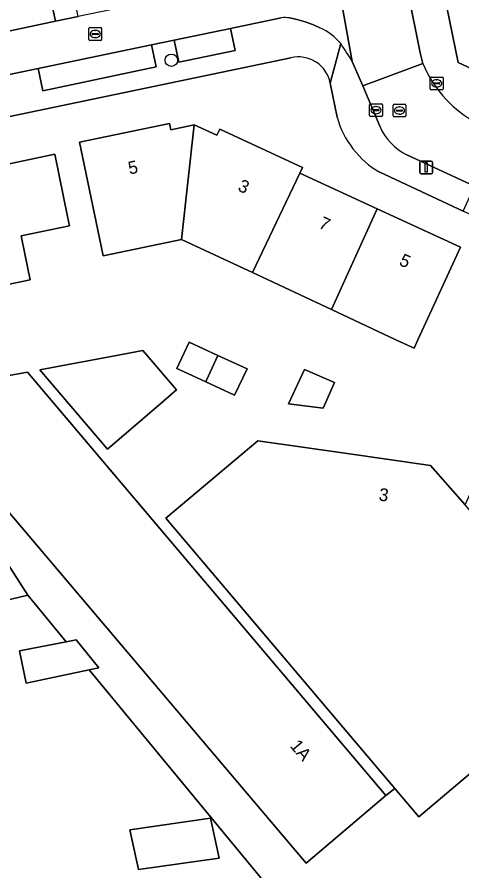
# Model space of a CAD drawing. Extents: x 162989 to 165008, y 383432 to 384338.
# Drawn here: x 163703.1 to 163738, y 383958.3 to 384025.3 of the extents above; entities that cross this region are included whole.
import ezdxf

# ---------------------------------------------------------------- set-up
doc = ezdxf.new("R2010")
doc.units = 0
for name, color, linetype in [('IMGEO_Boom', 7, 'Continuous'), ('IMGEO_Erf', 7, 'Continuous'), ('IMGEO_Kolk', 7, 'Continuous'), ('IMGEO_Lichtmast', 7, 'Continuous'), ('IMGEO_Pand', 7, 'Continuous'), ('IMGEO_Pand_nummerreeks', 7, 'Continuous'), ('IMGEO_Parkeervlak_open', 7, 'Continuous'), ('IMGEO_Rijbaan_lokaal_open', 7, 'Continuous'), ('IMGEO_Rioolput', 7, 'Continuous'), ('IMGEO_Terreindeel_gesloten', 7, 'Continuous'), ('IMGEO_Voetpad_open', 7, 'Continuous')]:
    doc.layers.add(name, color=color, linetype=linetype)

msp = doc.modelspace()

# ---------------------------------------------------------------- linework, layer by layer
at = {"layer": 'IMGEO_Boom'}
msp.add_circle((163715.19, 384021.915), 0.489, dxfattribs=at)
at = {"layer": 'IMGEO_Erf'}
msp.add_lwpolyline([(163733.192, 384043.596), (163737.669, 384021.747), (163751.943, 384015.108), (163752.567, 384014.799), (163752.458, 384014.508), (163755.974, 384012.834), (163758.718, 384011.563), (163783.826, 384000), (163788.336, 383997.923), (163789.265, 384000), (163796.988, 384017.276), (163804.861, 384033.884)], dxfattribs=at)
at = {"layer": 'IMGEO_Kolk'}
for p, q in [((163708.727, 384023.548), (163708.727, 384024.4)), ((163708.802, 384024.474), (163709.654, 384024.474)), ((163709.215, 384024.254), (163709.24, 384024.254)), ((163709.728, 384024.4), (163709.728, 384023.548)), ((163709.654, 384023.474), (163708.802, 384023.474)), ((163708.986, 384023.968), (163708.986, 384023.98)), ((163709.424, 384023.931), (163709.026, 384023.931)), ((163709.029, 384024.017), (163709.427, 384024.017)), ((163709.238, 384023.694), (163709.213, 384023.694)), ((163709.47, 384023.98), (163709.47, 384023.968)), ((163735.485, 384019.671), (163735.485, 384020.523)), ((163735.56, 384020.597), (163736.412, 384020.597)), ((163735.744, 384020.091), (163735.744, 384020.103)), ((163735.787, 384020.14), (163736.185, 384020.14)), ((163735.973, 384020.377), (163735.998, 384020.377)), ((163736.228, 384020.103), (163736.228, 384020.091)), ((163736.486, 384020.523), (163736.486, 384019.671)), ((163736.412, 384019.597), (163735.56, 384019.597)), ((163736.182, 384020.054), (163735.784, 384020.054)), ((163735.996, 384019.817), (163735.971, 384019.817)), ((163730.729, 384017.578), (163730.729, 384018.43)), ((163730.804, 384018.504), (163731.656, 384018.504)), ((163731.217, 384018.284), (163731.242, 384018.284)), ((163731.73, 384018.43), (163731.73, 384017.578)), ((163731.656, 384017.504), (163730.804, 384017.504)), ((163730.988, 384017.998), (163730.988, 384018.01)), ((163731.426, 384017.961), (163731.028, 384017.961)), ((163731.031, 384018.047), (163731.429, 384018.047)), ((163731.24, 384017.724), (163731.215, 384017.724)), ((163731.472, 384018.01), (163731.472, 384017.998))]:
    msp.add_line(p, q, dxfattribs=at)
for points in [[(163708.727, 384023.548), (163708.727, 384024.4)], [(163708.802, 384024.474), (163709.654, 384024.474)], [(163709.728, 384024.4), (163709.728, 384023.548)], [(163709.654, 384023.474), (163708.802, 384023.474)], [(163735.485, 384019.671), (163735.485, 384020.523)], [(163735.56, 384020.597), (163736.412, 384020.597)], [(163736.486, 384020.523), (163736.486, 384019.671)], [(163736.412, 384019.597), (163735.56, 384019.597)], [(163730.729, 384017.578), (163730.729, 384018.43)], [(163730.804, 384018.504), (163731.656, 384018.504)], [(163731.73, 384018.43), (163731.73, 384017.578)], [(163731.656, 384017.504), (163730.804, 384017.504)]]:
    msp.add_lwpolyline(points, dxfattribs=at)
for centre, radius, start, end in [((163708.804, 384024.398), 0.0765, 91.55205, 178.44795), ((163708.804, 384024.398), 0.0765, 91.55205, 178.44795), ((163709.652, 384024.398), 0.0765, 1.55205, 88.44795), ((163709.652, 384024.398), 0.0765, 1.55205, 88.44795), ((163708.804, 384023.55), 0.0765, 181.55205, 268.44795), ((163708.804, 384023.55), 0.0765, 181.55205, 268.44795), ((163709.026, 384023.977), 0.0403, 85.87752, 175.75265), ((163709.023, 384023.967), 0.0366, 178.93798, 274.71019), ((163709.427, 384023.974), 0.043, 264.86636, 352.45326), ((163709.431, 384023.979), 0.0386, 1.73085, 96.63898), ((163709.652, 384023.55), 0.0765, 271.55205, 358.44795), ((163709.652, 384023.55), 0.0765, 271.55205, 358.44795), ((163735.562, 384020.521), 0.0765, 91.55205, 178.44795), ((163735.562, 384020.521), 0.0765, 91.55205, 178.44795), ((163735.784, 384020.1), 0.0403, 85.87752, 175.75265), ((163735.781, 384020.09), 0.0366, 178.93798, 274.71019), ((163736.185, 384020.097), 0.043, 264.86636, 352.45326), ((163736.189, 384020.102), 0.0386, 1.73085, 96.63898), ((163736.41, 384020.521), 0.0765, 1.55205, 88.44795), ((163736.41, 384020.521), 0.0765, 1.55205, 88.44795), ((163735.562, 384019.673), 0.0765, 181.55205, 268.44795), ((163735.562, 384019.673), 0.0765, 181.55205, 268.44795), ((163736.41, 384019.673), 0.0765, 271.55205, 358.44795), ((163736.41, 384019.673), 0.0765, 271.55205, 358.44795), ((163730.806, 384018.428), 0.0765, 91.55205, 178.44795), ((163730.806, 384018.428), 0.0765, 91.55205, 178.44795), ((163731.654, 384018.428), 0.0765, 1.55205, 88.44795), ((163731.654, 384018.428), 0.0765, 1.55205, 88.44795), ((163730.806, 384017.58), 0.0765, 181.55205, 268.44795), ((163730.806, 384017.58), 0.0765, 181.55205, 268.44795), ((163731.028, 384018.007), 0.0403, 85.87752, 175.75265), ((163731.025, 384017.997), 0.0366, 178.93798, 274.71019), ((163731.429, 384018.004), 0.043, 264.86636, 352.45326), ((163731.433, 384018.009), 0.0386, 1.73085, 96.63898), ((163731.654, 384017.58), 0.0765, 271.55205, 358.44795), ((163731.654, 384017.58), 0.0765, 271.55205, 358.44795)]:
    msp.add_arc(centre, radius, start, end, dxfattribs=at)
for centre, major_axis, ratio, start_param, end_param in [((163709.214, 384023.974), (-0.387, 0.002), 0.722429, 4.712389, 7.853982), ((163709.239, 384023.974), (-0.39, 0.002), 0.717154, 1.570796, 4.712389), ((163735.972, 384020.097), (-0.387, 0.002), 0.722429, 4.712389, 7.853982), ((163735.997, 384020.097), (-0.39, 0.002), 0.717154, 1.570796, 4.712389), ((163731.216, 384018.004), (-0.387, 0.002), 0.722429, 4.712389, 7.853982), ((163731.241, 384018.004), (-0.39, 0.002), 0.717154, 1.570796, 4.712389)]:
    msp.add_ellipse(centre, major_axis=major_axis, ratio=ratio, start_param=start_param, end_param=end_param, dxfattribs=at)
at = {"layer": 'IMGEO_Lichtmast'}
for p, q in [((163734.66, 384013.11), (163734.66, 384013.91)), ((163734.66, 384013.91), (163734.66, 384013.11)), ((163734.76, 384014.01), (163735.55, 384014.01)), ((163735.55, 384014.01), (163734.76, 384014.01)), ((163735.65, 384013.91), (163735.65, 384013.11)), ((163735.65, 384013.11), (163735.65, 384013.91)), ((163735.55, 384013.01), (163734.76, 384013.01)), ((163734.76, 384013.01), (163735.55, 384013.01))]:
    msp.add_line(p, q, dxfattribs=at)
msp.add_lwpolyline([(163735.08, 384013.885), (163735.23, 384013.885), (163735.23, 384013.135), (163735.08, 384013.135), (163735.08, 384013.885)], dxfattribs=at)
for centre, start, end in [((163734.76, 384013.91), 90, 180), ((163734.76, 384013.91), 90, 180), ((163735.55, 384013.91), 0, 90), ((163735.55, 384013.91), 360, 90), ((163734.76, 384013.11), 180, 270), ((163734.76, 384013.11), 180, 270), ((163735.55, 384013.11), 270, 0), ((163735.55, 384013.11), 270, 0)]:
    msp.add_arc(centre, 0.1, start, end, dxfattribs=at)
at = {"layer": 'IMGEO_Pand'}
for points in [[(163716.989, 384016.843), (163715.151, 384016.466), (163715.05, 384016.943), (163708.003, 384015.493), (163709.016, 384010.597), (163709.847, 384006.584), (163715.998, 384007.86)], [(163725.248, 384013.067), (163725.461, 384013.516), (163718.98, 384016.502), (163718.765, 384016.046), (163716.989, 384016.843), (163715.998, 384007.86), (163721.541, 384005.265)], [(163703.434, 384008.139), (163707.217, 384008.926), (163707.064, 384009.666), (163706.048, 384014.561), (163702.256, 384013.731), (163702.124, 384014.248), (163695.897, 384012.947), (163698.459, 384000.693), (163699.309, 383996.628), (163701.43, 383997.012), (163702.167, 383998.45), (163701.714, 384000.612), (163700.826, 384000.426), (163700.686, 384001.095), (163700.108, 384003.857), (163704.139, 384004.698), (163703.716, 384006.728)], [(163731.33, 384010.26), (163725.248, 384013.067), (163721.541, 384005.265), (163727.744, 384002.36)], [(163727.744, 384002.36), (163732.785, 384000), (163734.207, 383999.334), (163734.515, 384000), (163735.765, 384002.708), (163737.86, 384007.247), (163731.33, 384010.26)], [(163718.84, 383998.765), (163716.588, 383999.807), (163715.629, 383997.734), (163716.817, 383997.184), (163716.87, 383997.159), (163717.884, 383996.69), (163717.954, 383996.842)], [(163711.452, 383998.869), (163704.894, 383997.652), (163710.185, 383991.408), (163714.595, 383995.202), (163715.596, 383996.063), (163712.946, 383999.146)], [(163721.128, 383997.706), (163718.84, 383998.765), (163717.954, 383996.842), (163717.884, 383996.69), (163720.137, 383995.647)], [(163703.909, 383997.461), (163701.43, 383997.012), (163699.309, 383996.628), (163698.002, 383996.392), (163700.685, 383988.577), (163701.884, 383987.16), (163725.748, 383958.959), (163732.007, 383964.256)], [(163727.981, 383996.649), (163725.615, 383997.66), (163724.365, 383994.985), (163727.092, 383994.631)], [(163738.208, 383987.065), (163735.501, 383990.125), (163728.787, 383991.097), (163721.979, 383992.083), (163714.771, 383986.014), (163718.113, 383982.065), (163732.705, 383964.822), (163734.592, 383962.592), (163748.593, 383974.44), (163748.715, 383974.543), (163747.916, 383975.496)], [(163696.019, 383984.426), (163697.272, 383978.372), (163703.944, 383979.959), (163700.411, 383985.439)], [(163706.943, 383976.322), (163703.29, 383975.594), (163703.824, 383973.072), (163708.761, 383974.117), (163709.514, 383974.277), (163707.72, 383976.477)], [(163711.946, 383961.582), (163712.624, 383958.467), (163718.938, 383959.358), (163718.26, 383962.474)]]:
    msp.add_lwpolyline(points, close=True, dxfattribs=at)
at = {"layer": 'IMGEO_Parkeervlak_open'}
for points in [[(163701.684, 384024.041), (163706.115, 384024.968), (163705.754, 384026.709), (163701.327, 384025.782)], [(163719.816, 384024.406), (163715.408, 384023.487), (163715.769, 384021.753), (163720.198, 384022.678)], [(163713.995, 384021.406), (163713.639, 384023.119), (163704.757, 384021.267), (163705.118, 384019.52)]]:
    msp.add_lwpolyline(points, close=True, dxfattribs=at)
at = {"layer": 'IMGEO_Rijbaan_lokaal_open'}
for points in [[(163729.368, 384021.814), (163727.098, 384034.491)], [(163727.098, 384034.491), (163729.368, 384021.814), (163730.208, 384019.914), (163734.9, 384021.657), (163734.691, 384022.487), (163733.749, 384027.204), (163732.857, 384031.676)], [(163723.31, 384028.57), (163712.43, 384026.29), (163712.333, 384026.27), (163707.894, 384025.34), (163706.115, 384024.968), (163701.684, 384024.041)], [(163679.079, 384015.907), (163683.489, 384016.831), (163685.252, 384017.201), (163689.73, 384018.142), (163695.313, 384019.295), (163699.716, 384020.235), (163704.757, 384021.267), (163713.639, 384023.119), (163715.408, 384023.487), (163719.816, 384024.406), (163723.801, 384025.237)], [(163724.47, 384025.229), (163724.822, 384025.171), (163725.126, 384025.094), (163725.688, 384024.916), (163726.33, 384024.68), (163726.837, 384024.46)], [(163734.9, 384021.657), (163730.208, 384019.914), (163731.523, 384016.744)], [(163733.65, 384014.499), (163738.959, 384012.046), (163743.702, 384009.854), (163761.651, 384001.631), (163765.138, 384000.027), (163784.879, 383990.947), (163785.085, 383990.846), (163785.482, 383990.651)]]:
    msp.add_lwpolyline(points, dxfattribs=at)
for centre, radius, start, end in [((163724.111, 384023.163), 2.097, 80.13576, 98.494), ((163724.867, 384020.194), 4.699, 40.10499, 65.21274), ((163699.548, 384003.587), 34.95, 31.43492, 34.17949), ((163743.62, 384025.304), 9.452, 202.69779, 239.08599), ((163735.562, 384018.44), 4.38, 202.78267, 244.12527)]:
    msp.add_arc(centre, radius, start, end, dxfattribs=at)
at = {"layer": 'IMGEO_Rioolput'}
for p, q in [((163732.565, 384017.544), (163732.565, 384018.396)), ((163732.64, 384018.47), (163733.492, 384018.47)), ((163733.053, 384018.25), (163733.078, 384018.25)), ((163733.566, 384018.396), (163733.566, 384017.544)), ((163733.492, 384017.47), (163732.64, 384017.47)), ((163732.824, 384017.964), (163732.824, 384017.976)), ((163733.262, 384017.927), (163732.864, 384017.927)), ((163732.867, 384018.013), (163733.265, 384018.013)), ((163733.076, 384017.69), (163733.051, 384017.69)), ((163733.308, 384017.976), (163733.308, 384017.964))]:
    msp.add_line(p, q, dxfattribs=at)
for points in [[(163732.565, 384017.544), (163732.565, 384018.396)], [(163732.64, 384018.47), (163733.492, 384018.47)], [(163733.566, 384018.396), (163733.566, 384017.544)], [(163733.492, 384017.47), (163732.64, 384017.47)]]:
    msp.add_lwpolyline(points, dxfattribs=at)
for centre, radius, start, end in [((163732.642, 384018.394), 0.0765, 91.55205, 178.44795), ((163732.642, 384018.394), 0.0765, 91.55205, 178.44795), ((163733.49, 384018.394), 0.0765, 1.55205, 88.44795), ((163733.49, 384018.394), 0.0765, 1.55205, 88.44795), ((163732.642, 384017.546), 0.0765, 181.55205, 268.44795), ((163732.642, 384017.546), 0.0765, 181.55205, 268.44795), ((163732.864, 384017.973), 0.0403, 85.87752, 175.75265), ((163732.861, 384017.963), 0.0366, 178.93798, 274.71019), ((163733.265, 384017.97), 0.043, 264.86636, 352.45326), ((163733.269, 384017.975), 0.0386, 1.73085, 96.63898), ((163733.49, 384017.546), 0.0765, 271.55205, 358.44795), ((163733.49, 384017.546), 0.0765, 271.55205, 358.44795)]:
    msp.add_arc(centre, radius, start, end, dxfattribs=at)
for centre, major_axis, ratio, start_param, end_param in [((163733.052, 384017.97), (-0.387, 0.002), 0.722429, 4.712389, 7.853982), ((163733.077, 384017.97), (-0.39, 0.002), 0.717154, 1.570796, 4.712389)]:
    msp.add_ellipse(centre, major_axis=major_axis, ratio=ratio, start_param=start_param, end_param=end_param, dxfattribs=at)
at = {"layer": 'IMGEO_Terreindeel_gesloten'}
for points in [[(163724.556, 384022.107), (163673.714, 384011.504)], [(163728.182, 384017.454), (163727.643, 384020.115)], [(163702.256, 384013.731), (163706.048, 384014.561), (163707.064, 384009.666), (163707.217, 384008.926), (163703.434, 384008.139), (163703.716, 384006.728), (163704.139, 384004.698), (163700.108, 384003.857)], [(163744.1, 384000), (163744.506, 384000.893), (163745.328, 384002.716), (163746.858, 384005.998), (163738.061, 384010.089), (163731.518, 384013.132)], [(163701.43, 383997.012), (163703.909, 383997.461), (163732.007, 383964.256), (163732.705, 383964.822), (163718.113, 383982.065), (163714.771, 383986.014), (163721.979, 383992.083), (163728.787, 383991.097), (163735.501, 383990.125), (163738.208, 383987.065), (163744.1, 384000)], [(163701.572, 383932.108), (163709.01, 383938.569), (163721.218, 383948.694), (163723.51, 383949.486), (163725.833, 383952.83), (163725.688, 383953.588), (163708.761, 383974.117), (163703.824, 383973.072), (163703.29, 383975.594), (163706.943, 383976.322), (163703.944, 383979.959), (163697.272, 383978.372)]]:
    msp.add_lwpolyline(points, dxfattribs=at)
for points in [[(163721.541, 384005.265), (163715.998, 384007.86), (163709.847, 384006.584), (163709.016, 384010.597), (163708.003, 384015.493), (163715.05, 384016.943), (163715.151, 384016.466), (163716.989, 384016.843), (163718.765, 384016.046), (163718.98, 384016.502), (163725.461, 384013.516), (163725.248, 384013.067), (163731.33, 384010.26), (163737.86, 384007.247), (163735.765, 384002.708), (163734.515, 384000), (163734.207, 383999.334), (163732.785, 384000), (163727.744, 384002.36)], [(163716.588, 383999.807), (163718.84, 383998.765), (163721.128, 383997.706), (163720.137, 383995.647), (163717.884, 383996.69), (163716.87, 383997.159), (163716.817, 383997.184), (163715.629, 383997.734)], [(163712.946, 383999.146), (163715.596, 383996.063), (163714.595, 383995.202), (163710.185, 383991.408), (163704.894, 383997.652), (163711.452, 383998.869)], [(163725.615, 383997.66), (163727.981, 383996.649), (163727.092, 383994.631), (163724.365, 383994.985)], [(163711.946, 383961.582), (163718.26, 383962.474), (163718.938, 383959.358), (163712.624, 383958.467)]]:
    msp.add_lwpolyline(points, close=True, dxfattribs=at)
for centre, radius, start, end in [((163725.154, 384019.645), 2.533, 10.68444, 103.64833), ((163735.132, 384019.37), 7.209, 195.41182, 239.91476)]:
    msp.add_arc(centre, radius, start, end, dxfattribs=at)
at = {"layer": 'IMGEO_Voetpad_open'}
for points in [[(163721.259, 384088.874), (163721.293, 384088.742), (163725.49, 384068.126), (163729.433, 384048.652), (163730.415, 384043.814), (163731.058, 384043.943), (163731.972, 384039.418), (163731.333, 384039.29), (163731.582, 384038.061), (163731.602, 384037.962), (163733.641, 384038.38), (163734.557, 384033.842), (163732.508, 384033.422), (163732.857, 384031.676), (163734.909, 384032.097), (163735.811, 384027.627), (163733.749, 384027.204), (163734.691, 384022.487), (163734.9, 384021.657)], [(163742.04, 384017.348), (163751.092, 384013.215), (163751.943, 384015.108), (163737.669, 384021.747), (163733.192, 384043.596), (163731.104, 384053.706)], [(163701.327, 384025.782), (163705.754, 384026.709), (163706.115, 384024.968), (163707.894, 384025.34), (163707.499, 384027.196), (163711.943, 384028.037), (163712.333, 384026.27), (163712.43, 384026.29), (163723.31, 384028.57)], [(163723.801, 384025.237), (163719.816, 384024.406), (163720.198, 384022.678), (163715.769, 384021.753), (163715.408, 384023.487), (163713.639, 384023.119), (163713.995, 384021.406), (163705.118, 384019.52), (163704.757, 384021.267), (163699.716, 384020.235), (163700.081, 384018.487), (163695.688, 384017.548), (163695.313, 384019.295), (163689.73, 384018.142), (163690.089, 384016.411), (163685.662, 384015.457), (163685.252, 384017.201)], [(163726.837, 384024.46), (163726.33, 384024.68), (163725.688, 384024.916), (163725.126, 384025.094), (163724.822, 384025.171), (163724.47, 384025.229)], [(163727.643, 384020.115), (163728.461, 384023.221)], [(163728.461, 384023.221), (163727.643, 384020.115), (163728.182, 384017.454)], [(163671.293, 384010.439), (163673.714, 384011.504), (163724.556, 384022.107)], [(163730.208, 384019.914), (163729.368, 384021.814)], [(163731.523, 384016.744), (163730.208, 384019.914)], [(163731.518, 384013.132), (163738.061, 384010.089), (163738.959, 384012.046), (163733.65, 384014.499)], [(163741.817, 383954.24), (163748.93, 383960.122), (163748.025, 383960.761), (163743.883, 383963.686), (163747.968, 383967.015), (163760.473, 383991.442), (163763.85, 383998.343), (163760.564, 383999.841), (163760.215, 384000), (163758.61, 383996.728), (163758.925, 383996.586), (163758.103, 383994.763), (163756.011, 383990.223), (163748.993, 383974.998), (163747.916, 383975.496), (163748.715, 383974.543), (163748.593, 383974.44), (163734.592, 383962.592), (163732.705, 383964.822), (163732.007, 383964.256), (163725.748, 383958.959), (163701.884, 383987.16)], [(163700.411, 383985.439), (163703.944, 383979.959), (163706.943, 383976.322), (163707.72, 383976.477), (163709.514, 383974.277), (163708.761, 383974.117), (163725.688, 383953.588), (163725.833, 383952.83), (163723.51, 383949.486), (163721.218, 383948.694), (163709.01, 383938.569), (163701.572, 383932.108)]]:
    msp.add_lwpolyline(points, dxfattribs=at)
for centre, radius, start, end in [((163724.111, 384023.163), 2.097, 80.13576, 98.494), ((163724.867, 384020.194), 4.699, 40.10499, 65.21274), ((163699.548, 384003.587), 34.95, 31.43492, 34.17949), ((163725.154, 384019.645), 2.533, 10.68444, 103.64833), ((163743.62, 384025.304), 9.452, 202.69779, 239.08599), ((163735.132, 384019.37), 7.209, 195.41182, 239.91476), ((163735.562, 384018.44), 4.38, 202.78267, 244.12527)]:
    msp.add_arc(centre, radius, start, end, dxfattribs=at)

# ---------------------------------------------------------------- texts
at = {"layer": 'IMGEO_Pand_nummerreeks'}
for s, rotation, p in [('5', 11.62698, (163711.918, 384012.95)), ('3', 335.23103, (163720.327, 384011.725)), ('7', 335.23103, (163726.665, 384008.801)), ('5', 335.22834, (163732.971, 384005.891)), ('3', 351.76087, (163731.401, 383987.404)), ('1A', 310.23862, (163724.434, 383968.127))]:
    msp.add_text(s, height=1, rotation=rotation, dxfattribs=at).set_placement(p)

doc.saveas('drawing.dxf')
